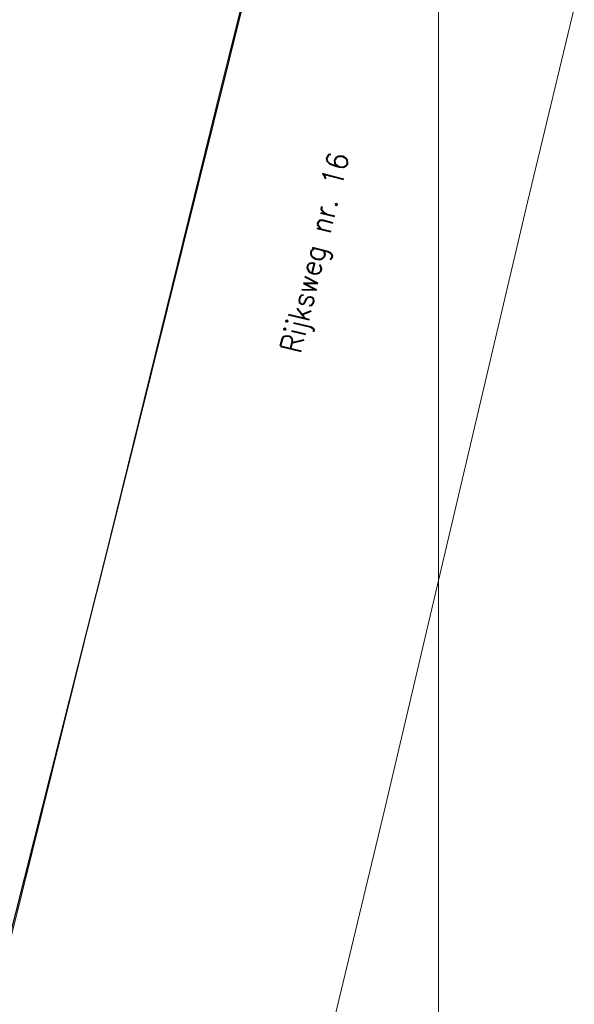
# Model space of a CAD drawing. Header units: metres. Extents: x 102313 to 104557, y 415820 to 422103.
# Tile 687 of 865: x 103780 to 103806, y 419250 to 419296. Entities that reach past the tile are written whole.
import ezdxf
from ezdxf.enums import TextEntityAlignment as Align

# ---------------------------------------------------------------- set-up
doc = ezdxf.new("R2010")
doc.units = ezdxf.units.M
doc.header["$MEASUREMENT"] = 0
for name, color, linetype, lineweight in [('00-Coordinaten', 7, 'Continuous', 0), ('N-WE-VH-KANTVERHARDING-GD', 6, 'Continuous', 30), ('Straatnaam_BAG', 7, 'Continuous', 0), ('Wegdeel', 254, 'Continuous', 0)]:
    doc.layers.add(name, color=color, linetype=linetype, lineweight=lineweight)
doc.styles.add('Style-STANDARD', font='STANDARD.shx')

msp = doc.modelspace()

# ---------------------------------------------------------------- linework, layer by layer
at = {"layer": '00-Coordinaten'}
msp.add_line((103800, 420000), (103800, 417600), dxfattribs=at)
at = {"layer": 'N-WE-VH-KANTVERHARDING-GD', "flags": 128}
msp.add_lwpolyline([(103938.122, 420008.729), (103929.212, 419956.023), (103917.54, 419890.643), (103904.148, 419818.719), (103895.328, 419772.86), (103879.323, 419692.029), (103868.789, 419641.128), (103859.751, 419597.65), (103850.171, 419553.164), (103841.185, 419512.285), (103831.03, 419467.189), (103827.323, 419451.05), (103819.703, 419417.647), (103805.967, 419359.663), (103796.787, 419321.155), (103784.348, 419271.121), (103774.215, 419231.059), (103756.213, 419160.926), (103739.998, 419099.494), (103726.902, 419050.989)], dxfattribs=at)
at = {"layer": 'Wegdeel', "flags": 128}
for points in [[(103815.549, 419400), (103815.207, 419398.548), (103810.626, 419379.063), (103805.967, 419359.663), (103801.886, 419342.743), (103796.787, 419321.155), (103789.821, 419293.354), (103784.348, 419271.121), (103778.44, 419247.412), (103772.698, 419225.189), (103767.947, 419206.435), (103762.346, 419184.604), (103756.213, 419160.926), (103749.666, 419135.91), (103745.053, 419118.587), (103739.998, 419099.494)], [(103756.712, 419096.106), (103762.57, 419119.307), (103766.965, 419136.43), (103772.311, 419157.046), (103778.174, 419180.402), (103783.132, 419200.648), (103790.227, 419229.186), (103797.448, 419259.222), (103804.172, 419287.812), (103811.348, 419317.694), (103817.034, 419342.045), (103824.295, 419373.091), (103830.397, 419400)]]:
    msp.add_lwpolyline(points, dxfattribs=at)

# ---------------------------------------------------------------- texts
at = {"layer": 'Straatnaam_BAG', "style": 'Style-STANDARD'}
msp.add_text('Rijksweg nr. 16', height=1, rotation=76.1859, dxfattribs=at).set_placement((103794.175, 419285.459), align=Align.MIDDLE_CENTER)

doc.saveas('drawing.dxf')
